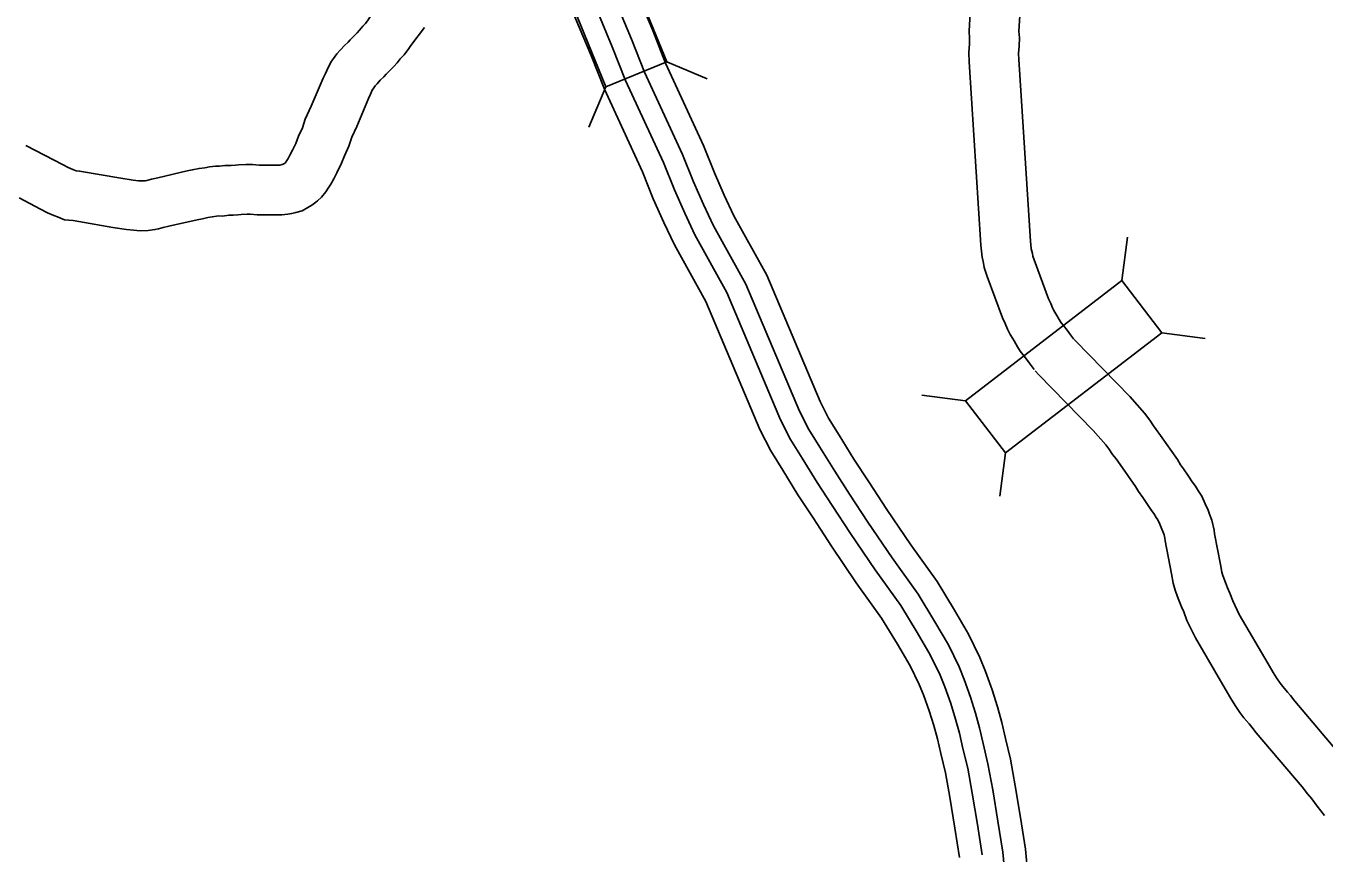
# Model space of a CAD drawing. Extents: x -939622 to -934245, y 1383184 to 1385301.
# Drawn here: x -936352.72 to -936329.26, y 1384854.42 to 1384869.37 of the extents above; entities that cross this region are included whole.
import ezdxf

# ---------------------------------------------------------------- set-up
doc = ezdxf.new("R2010")
doc.units = 0
for name, color, linetype in [('10', 7, 'Continuous'), ('15', 7, 'Continuous'), ('19', 7, 'Continuous'), ('20', 7, 'Continuous')]:
    doc.layers.add(name, color=color, linetype=linetype)

msp = doc.modelspace()

# ---------------------------------------------------------------- linework, layer by layer
at = {"layer": '10'}
for points in [[(-936346.234, 1384869.892), (-936346.494, 1384869.549), (-936346.537, 1384869.488), (-936346.586, 1384869.42), (-936346.629, 1384869.373), (-936346.69, 1384869.301), (-936346.735, 1384869.252), (-936346.787, 1384869.196), (-936346.844, 1384869.139)], [(-936345.517, 1384869.349), (-936345.766, 1384869.019), (-936345.803, 1384868.967), (-936345.887, 1384868.85), (-936345.954, 1384868.778), (-936346.014, 1384868.707), (-936346.072, 1384868.643), (-936346.113, 1384868.599)], [(-936346.844, 1384869.139), (-936346.859, 1384869.124), (-936346.898, 1384869.081), (-936346.962, 1384869.021), (-936347.033, 1384868.941), (-936347.101, 1384868.871), (-936347.159, 1384868.789), (-936347.195, 1384868.736), (-936347.261, 1384868.624), (-936347.309, 1384868.516), (-936347.351, 1384868.428), (-936347.563, 1384867.922), (-936347.673, 1384867.688), (-936347.722, 1384867.53), (-936347.792, 1384867.383), (-936347.844, 1384867.249), (-936347.903, 1384867.126), (-936347.949, 1384867.039), (-936347.982, 1384866.979), (-936348.019, 1384866.922), (-936348.032, 1384866.901), (-936348.038, 1384866.895), (-936348.042, 1384866.892), (-936348.057, 1384866.88), (-936348.069, 1384866.873), (-936348.089, 1384866.869), (-936348.134, 1384866.86), (-936348.15, 1384866.858), (-936348.169, 1384866.858), (-936348.235, 1384866.859), (-936348.506, 1384866.859), (-936348.626, 1384866.869), (-936348.746, 1384866.87), (-936348.878, 1384866.862), (-936348.934, 1384866.859), (-936349.014, 1384866.854), (-936349.125, 1384866.852), (-936349.223, 1384866.839), (-936349.296, 1384866.84), (-936349.406, 1384866.826), (-936349.487, 1384866.812), (-936349.59, 1384866.8), (-936349.714, 1384866.771), (-936349.806, 1384866.754), (-936350.339, 1384866.63), (-936350.454, 1384866.604), (-936350.537, 1384866.583), (-936350.565, 1384866.576), (-936350.59, 1384866.572), (-936350.632, 1384866.572), (-936350.685, 1384866.576), (-936350.784, 1384866.587), (-936351.005, 1384866.621), (-936351.75, 1384866.75), (-936351.812, 1384866.756), (-936351.874, 1384866.782), (-936351.959, 1384866.817), (-936352.049, 1384866.862), (-936352.721, 1384867.216)], [(-936346.113, 1384868.599), (-936346.141, 1384868.569), (-936346.207, 1384868.503), (-936346.253, 1384868.452), (-936346.317, 1384868.392), (-936346.372, 1384868.33), (-936346.408, 1384868.293), (-936346.422, 1384868.273), (-936346.435, 1384868.255), (-936346.46, 1384868.212), (-936346.491, 1384868.14), (-936346.529, 1384868.061), (-936346.74, 1384867.557), (-936346.832, 1384867.361), (-936346.882, 1384867.202), (-936346.965, 1384867.027), (-936347.017, 1384866.891), (-936347.099, 1384866.722), (-936347.156, 1384866.612), (-936347.209, 1384866.517), (-936347.257, 1384866.442), (-936347.298, 1384866.375), (-936347.378, 1384866.278), (-936347.45, 1384866.213), (-936347.482, 1384866.187), (-936347.552, 1384866.133), (-936347.623, 1384866.091), (-936347.726, 1384866.032), (-936347.841, 1384866), (-936347.917, 1384865.986), (-936347.986, 1384865.972), (-936348.095, 1384865.958), (-936348.178, 1384865.958), (-936348.239, 1384865.959), (-936348.543, 1384865.959), (-936348.668, 1384865.969), (-936348.722, 1384865.97), (-936348.83, 1384865.963), (-936348.888, 1384865.96), (-936348.976, 1384865.955), (-936349.056, 1384865.953), (-936349.168, 1384865.938), (-936349.246, 1384865.939), (-936349.274, 1384865.936), (-936349.354, 1384865.922), (-936349.432, 1384865.912), (-936349.53, 1384865.889), (-936349.624, 1384865.872), (-936350.136, 1384865.754), (-936350.243, 1384865.729), (-936350.323, 1384865.709), (-936350.39, 1384865.693), (-936350.51, 1384865.674), (-936350.659, 1384865.671), (-936350.774, 1384865.68), (-936350.903, 1384865.695), (-936351.149, 1384865.732), (-936351.869, 1384865.858), (-936352.023, 1384865.872), (-936352.15, 1384865.922), (-936352.218, 1384865.95), (-936352.33, 1384865.996), (-936352.46, 1384866.061), (-936352.846, 1384866.265)]]:
    msp.add_lwpolyline(points, dxfattribs=at)
at = {"layer": '15'}
for points in [[(-936335.615, 1384870.267), (-936335.673, 1384869.282), (-936335.665, 1384869.147), (-936335.668, 1384869.054), (-936335.68, 1384868.895), (-936335.674, 1384868.726), (-936335.461, 1384865.409), (-936335.44, 1384865.196), (-936335.42, 1384865.115), (-936335.412, 1384865.088), (-936335.402, 1384865.007), (-936335.347, 1384864.846), (-936335.071, 1384864.099), (-936335.022, 1384863.994), (-936334.979, 1384863.891), (-936334.929, 1384863.797), (-936334.888, 1384863.728), (-936334.859, 1384863.682), (-936334.83, 1384863.629), (-936334.798, 1384863.574), (-936334.748, 1384863.496), (-936334.679, 1384863.403), (-936334.617, 1384863.327), (-936334.568, 1384863.258), (-936334.497, 1384863.166)], [(-936334.716, 1384870.223), (-936334.772, 1384869.283), (-936334.764, 1384869.159), (-936334.769, 1384869.007), (-936334.778, 1384868.878), (-936334.775, 1384868.771), (-936334.564, 1384865.481), (-936334.551, 1384865.352), (-936334.549, 1384865.343), (-936334.527, 1384865.261), (-936334.521, 1384865.21), (-936334.499, 1384865.148), (-936334.238, 1384864.443), (-936334.198, 1384864.356), (-936334.166, 1384864.278), (-936334.145, 1384864.239), (-936334.121, 1384864.199), (-936334.085, 1384864.142), (-936334.044, 1384864.068), (-936334.028, 1384864.039), (-936334.007, 1384864.008), (-936333.969, 1384863.957), (-936333.901, 1384863.875), (-936333.843, 1384863.792), (-936333.784, 1384863.715)], [(-936333.805, 1384863.74), (-936333.752, 1384863.681), (-936332.77, 1384862.672), (-936332.504, 1384862.375), (-936332.407, 1384862.245), (-936332.341, 1384862.144), (-936332.292, 1384862.078), (-936332.212, 1384861.968), (-936331.904, 1384861.533), (-936331.852, 1384861.441), (-936331.798, 1384861.365), (-936331.707, 1384861.232), (-936331.639, 1384861.134), (-936331.581, 1384861.053), (-936331.527, 1384860.963), (-936331.468, 1384860.871), (-936331.408, 1384860.737), (-936331.354, 1384860.619), (-936331.328, 1384860.548), (-936331.288, 1384860.441), (-936331.244, 1384860.26), (-936331.238, 1384860.19), (-936331.13, 1384859.637), (-936331.105, 1384859.5), (-936331.093, 1384859.455), (-936331.068, 1384859.39), (-936331.038, 1384859.311), (-936331.002, 1384859.214), (-936330.961, 1384859.12), (-936330.908, 1384858.98), (-936330.789, 1384858.734), (-936330.27, 1384857.844), (-936330.177, 1384857.685), (-936330.115, 1384857.587), (-936330.048, 1384857.49), (-936330.002, 1384857.429), (-936329.92, 1384857.331), (-936329.866, 1384857.267), (-936329.787, 1384857.168), (-936328.96, 1384856.187)], [(-936334.477, 1384863.141), (-936334.411, 1384863.067), (-936333.428, 1384862.058), (-936333.201, 1384861.804), (-936333.145, 1384861.729), (-936333.08, 1384861.629), (-936333.017, 1384861.545), (-936332.943, 1384861.443), (-936332.665, 1384861.05), (-936332.611, 1384860.955), (-936332.535, 1384860.849), (-936332.449, 1384860.722), (-936332.374, 1384860.615), (-936332.332, 1384860.557), (-936332.292, 1384860.489), (-936332.262, 1384860.443), (-936332.228, 1384860.366), (-936332.188, 1384860.279), (-936332.173, 1384860.236), (-936332.149, 1384860.174), (-936332.135, 1384860.114), (-936332.13, 1384860.064), (-936332.015, 1384859.469), (-936331.983, 1384859.298), (-936331.949, 1384859.175), (-936331.91, 1384859.072), (-936331.881, 1384858.994), (-936331.835, 1384858.874), (-936331.794, 1384858.78), (-936331.736, 1384858.625), (-936331.584, 1384858.311), (-936331.047, 1384857.39), (-936330.945, 1384857.216), (-936330.866, 1384857.091), (-936330.779, 1384856.964), (-936330.707, 1384856.868), (-936330.611, 1384856.754), (-936330.563, 1384856.697), (-936330.483, 1384856.596), (-936329.656, 1384855.616), (-936329.556, 1384855.491), (-936329.481, 1384855.398), (-936329.384, 1384855.265), (-936329.252, 1384855.1)]]:
    msp.add_lwpolyline(points, dxfattribs=at)
at = {"layer": '19'}
for points in [[(-936345.673, 1384878.518), (-936345.62, 1384878.242), (-936345.54, 1384877.872), (-936345.486, 1384877.567), (-936345.347, 1384876.964), (-936345.163, 1384876.441), (-936345.067, 1384876.141), (-936344.736, 1384875.221), (-936344.607, 1384874.82), (-936344.505, 1384874.448), (-936344.392, 1384874.084), (-936344.191, 1384873.464), (-936344.007, 1384872.775), (-936343.503, 1384871.287), (-936343.222, 1384870.57), (-936343.118, 1384870.34), (-936342.785, 1384869.51), (-936342.504, 1384868.841), (-936342.263, 1384868.229), (-936341.577, 1384866.74), (-936341.382, 1384866.25), (-936341.189, 1384865.819), (-936341, 1384865.416), (-936340.431, 1384864.393)], [(-936342.057, 1384869.809), (-936341.774, 1384869.138), (-936341.538, 1384868.538), (-936340.853, 1384867.051), (-936340.656, 1384866.556), (-936340.473, 1384866.146), (-936340.293, 1384865.763), (-936339.708, 1384864.707)], [(-936341.675, 1384869.966), (-936341.392, 1384869.293), (-936341.159, 1384868.7), (-936340.474, 1384867.214), (-936340.276, 1384866.717), (-936340.098, 1384866.318), (-936339.923, 1384865.944), (-936339.33, 1384864.871)], [(-936342.404, 1384869.667), (-936342.122, 1384868.997), (-936341.883, 1384868.391), (-936341.198, 1384866.903), (-936341.001, 1384866.411), (-936340.814, 1384865.99), (-936340.63, 1384865.598), (-936340.052, 1384864.557)], [(-936339.33, 1384864.871), (-936338.367, 1384862.584), (-936338.214, 1384862.284), (-936338.021, 1384861.977), (-936337.754, 1384861.544), (-936337.488, 1384861.135), (-936337.162, 1384860.633), (-936336.727, 1384859.992), (-936336.252, 1384859.329), (-936335.937, 1384858.809), (-936335.684, 1384858.378), (-936335.477, 1384857.958), (-936335.375, 1384857.702), (-936335.258, 1384857.372), (-936335.162, 1384857.066), (-936335.084, 1384856.783), (-936335.017, 1384856.492), (-936334.928, 1384856.118), (-936334.841, 1384855.635), (-936334.745, 1384855.06), (-936334.657, 1384854.489), (-936334.611, 1384854.03)], [(-936339.708, 1384864.707), (-936338.741, 1384862.41), (-936338.573, 1384862.08), (-936338.371, 1384861.759), (-936338.102, 1384861.322), (-936337.833, 1384860.911), (-936337.506, 1384860.405), (-936337.066, 1384859.756), (-936336.596, 1384859.102), (-936336.292, 1384858.598), (-936336.048, 1384858.182), (-936335.854, 1384857.79), (-936335.761, 1384857.557), (-936335.65, 1384857.241), (-936335.558, 1384856.949), (-936335.484, 1384856.682), (-936335.419, 1384856.399), (-936335.332, 1384856.033), (-936335.247, 1384855.564), (-936335.152, 1384854.995), (-936335.066, 1384854.437), (-936335.022, 1384853.997)], [(-936340.052, 1384864.557), (-936339.082, 1384862.251), (-936338.899, 1384861.895), (-936338.69, 1384861.561), (-936338.419, 1384861.122), (-936338.148, 1384860.706), (-936337.818, 1384860.198), (-936337.373, 1384859.541), (-936336.909, 1384858.895), (-936336.614, 1384858.406), (-936336.378, 1384858.004), (-936336.197, 1384857.638), (-936336.112, 1384857.425), (-936336.005, 1384857.122), (-936335.917, 1384856.843), (-936335.847, 1384856.59), (-936335.784, 1384856.313), (-936335.699, 1384855.957), (-936335.617, 1384855.5), (-936335.523, 1384854.935), (-936335.438, 1384854.39)], [(-936340.431, 1384864.393), (-936339.456, 1384862.077), (-936339.258, 1384861.691), (-936339.04, 1384861.343), (-936338.767, 1384860.9), (-936338.493, 1384860.481), (-936338.162, 1384859.97), (-936337.712, 1384859.305), (-936337.254, 1384858.668), (-936336.968, 1384858.195), (-936336.741, 1384857.808), (-936336.574, 1384857.47), (-936336.499, 1384857.28), (-936336.397, 1384856.991), (-936336.313, 1384856.726), (-936336.247, 1384856.488), (-936336.185, 1384856.22), (-936336.103, 1384855.872), (-936336.023, 1384855.429), (-936335.93, 1384854.87), (-936335.848, 1384854.337)]]:
    msp.add_lwpolyline(points, dxfattribs=at)
at = {"layer": '20'}
for p, q in [((-936341.138, 1384868.724), (-936340.407, 1384868.417)), ((-936342.237, 1384868.275), (-936342.544, 1384867.544)), ((-936332.915, 1384864.771), (-936332.813, 1384865.556)), ((-936332.191, 1384863.829), (-936331.406, 1384863.726)), ((-936335.74, 1384862.597), (-936336.526, 1384862.7)), ((-936335.016, 1384861.656), (-936335.118, 1384860.87))]:
    msp.add_line(p, q, dxfattribs=at)
for points in [[(-936341.138, 1384868.724), (-936342.485, 1384872.023), (-936343.585, 1384871.574), (-936342.237, 1384868.275)], [(-936332.915, 1384864.771), (-936335.74, 1384862.597), (-936335.016, 1384861.656), (-936332.191, 1384863.829)]]:
    msp.add_lwpolyline(points, close=True, dxfattribs=at)

doc.saveas('drawing.dxf')
